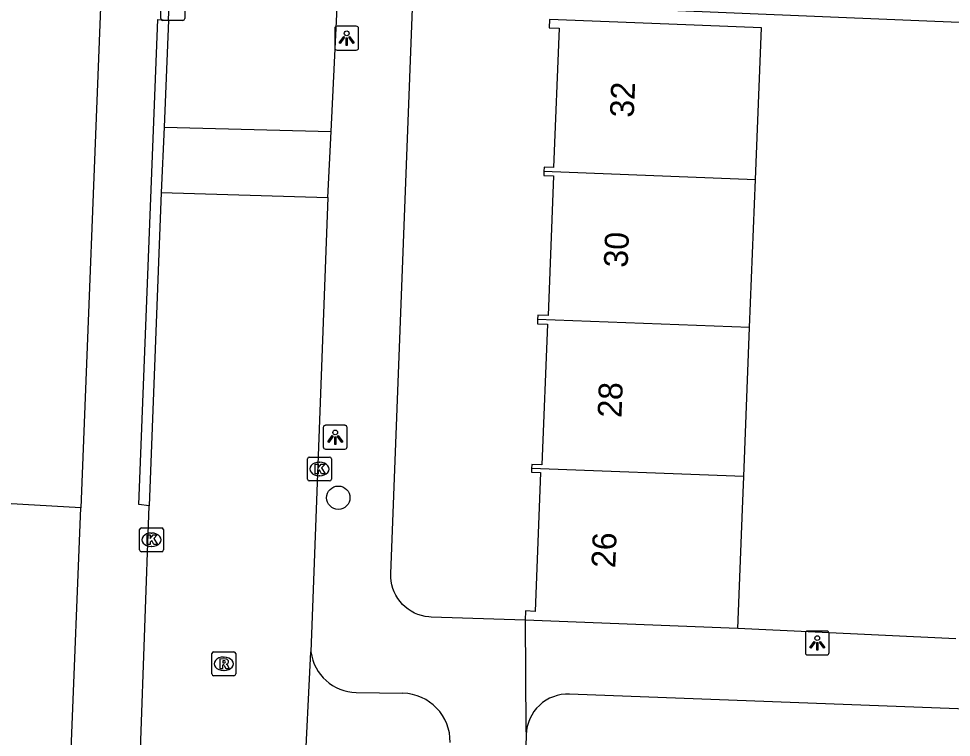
# Model space of a CAD drawing. Extents: x 161355 to 162026, y 386504 to 387459.
# Drawn here: x 161823.29 to 161862.35, y 387112.84 to 387142.91 of the extents above; entities that cross this region are included whole.
import ezdxf

# ---------------------------------------------------------------- set-up
doc = ezdxf.new("R2010")
doc.units = 0
for name, color, linetype in [('IMGEO_Boom', 7, 'Continuous'), ('IMGEO_Kolk', 7, 'Continuous'), ('IMGEO_Lichtpunt', 7, 'Continuous'), ('IMGEO_Pand', 7, 'Continuous'), ('IMGEO_Pand_nummerreeks', 7, 'Continuous'), ('IMGEO_Rijbaan_lokaal_open', 7, 'Continuous'), ('IMGEO_Rioolput', 7, 'Continuous'), ('IMGEO_Voetpad_open', 7, 'Continuous')]:
    doc.layers.add(name, color=color, linetype=linetype)

msp = doc.modelspace()

# ---------------------------------------------------------------- linework, layer by layer
at = {"layer": 'IMGEO_Boom'}
msp.add_circle((161836.677, 387122.866), 0.489, dxfattribs=at)
at = {"layer": 'IMGEO_Kolk'}
for p, q in [((161829.245, 387142.913), (161829.245, 387143.765)), ((161830.246, 387143.765), (161830.246, 387142.913)), ((161830.172, 387142.839), (161829.32, 387142.839)), ((161835.385, 387123.642), (161835.385, 387124.494)), ((161835.46, 387124.568), (161836.312, 387124.568)), ((161836.386, 387124.494), (161836.386, 387123.642)), ((161835.873, 387124.348), (161835.898, 387124.348)), ((161835.896, 387123.788), (161835.871, 387123.788)), ((161836.312, 387123.568), (161835.46, 387123.568)), ((161828.356, 387120.681), (161828.356, 387121.533)), ((161828.431, 387121.607), (161829.283, 387121.607)), ((161828.844, 387121.387), (161828.869, 387121.387)), ((161829.357, 387121.533), (161829.357, 387120.681)), ((161829.283, 387120.607), (161828.431, 387120.607)), ((161828.867, 387120.827), (161828.842, 387120.827))]:
    msp.add_line(p, q, dxfattribs=at)
for points in [[(161829.245, 387142.913), (161829.245, 387143.765)], [(161830.246, 387143.765), (161830.246, 387142.913)], [(161830.172, 387142.839), (161829.32, 387142.839)], [(161835.385, 387123.642), (161835.385, 387124.494)], [(161835.46, 387124.568), (161836.312, 387124.568)], [(161836.386, 387124.494), (161836.386, 387123.642)], [(161835.706, 387124.268), (161835.829, 387124.268), (161835.829, 387124.117), (161835.959, 387124.268), (161836.123, 387124.268), (161835.977, 387124.117), (161836.13, 387123.868), (161835.978, 387123.868), (161835.893, 387124.032), (161835.829, 387123.965), (161835.829, 387123.868), (161835.706, 387123.868), (161835.706, 387124.268)], [(161836.312, 387123.568), (161835.46, 387123.568)], [(161828.356, 387120.681), (161828.356, 387121.533)], [(161828.431, 387121.607), (161829.283, 387121.607)], [(161829.357, 387121.533), (161829.357, 387120.681)], [(161828.677, 387121.307), (161828.8, 387121.307), (161828.8, 387121.156), (161828.93, 387121.307), (161829.094, 387121.307), (161828.948, 387121.156), (161829.101, 387120.907), (161828.949, 387120.907), (161828.864, 387121.071), (161828.8, 387121.004), (161828.8, 387120.907), (161828.677, 387120.907), (161828.677, 387121.307)], [(161829.283, 387120.607), (161828.431, 387120.607)]]:
    msp.add_lwpolyline(points, dxfattribs=at)
for centre, start, end in [((161829.322, 387142.915), 181.552, 268.448), ((161829.322, 387142.915), 181.552, 268.448), ((161830.17, 387142.915), 271.552, 358.448), ((161830.17, 387142.915), 271.552, 358.448), ((161835.462, 387124.492), 91.552, 178.448), ((161835.462, 387124.492), 91.552, 178.448), ((161836.31, 387124.492), 1.552, 88.448), ((161836.31, 387124.492), 1.552, 88.448), ((161835.462, 387123.644), 181.552, 268.448), ((161835.462, 387123.644), 181.552, 268.448), ((161836.31, 387123.644), 271.552, 358.448), ((161836.31, 387123.644), 271.552, 358.448), ((161828.433, 387121.531), 91.552, 178.448), ((161828.433, 387121.531), 91.552, 178.448), ((161829.281, 387121.531), 1.552, 88.448), ((161829.281, 387121.531), 1.552, 88.448), ((161828.433, 387120.683), 181.552, 268.448), ((161828.433, 387120.683), 181.552, 268.448), ((161829.281, 387120.683), 271.552, 358.448), ((161829.281, 387120.683), 271.552, 358.448)]:
    msp.add_arc(centre, 0.0765, start, end, dxfattribs=at)
for centre, major_axis, ratio, start_param, end_param in [((161835.872, 387124.068), (-0.387, 0.002), 0.722429, 4.712389, 7.853982), ((161835.897, 387124.068), (-0.39, 0.002), 0.717154, 1.570796, 4.712389), ((161828.843, 387121.107), (-0.387, 0.002), 0.722429, 4.712389, 7.853982), ((161828.868, 387121.107), (-0.39, 0.002), 0.717154, 1.570796, 4.712389)]:
    msp.add_ellipse(centre, major_axis=major_axis, ratio=ratio, start_param=start_param, end_param=end_param, dxfattribs=at)
at = {"layer": 'IMGEO_Lichtpunt'}
for p, q in [((161836.528, 387142.501), (161836.528, 387141.694)), ((161836.528, 387142.501), (161836.528, 387141.694)), ((161837.43, 387142.596), (161836.622, 387142.596)), ((161837.43, 387142.596), (161836.622, 387142.596)), ((161837.524, 387141.694), (161837.524, 387142.501)), ((161837.524, 387141.694), (161837.524, 387142.501)), ((161836.622, 387141.6), (161837.43, 387141.6)), ((161836.622, 387141.6), (161837.43, 387141.6)), ((161836.049, 387125.801), (161836.049, 387124.994)), ((161836.049, 387125.801), (161836.049, 387124.994)), ((161836.951, 387125.896), (161836.143, 387125.896)), ((161836.951, 387125.896), (161836.143, 387125.896)), ((161837.045, 387124.994), (161837.045, 387125.801)), ((161837.045, 387124.994), (161837.045, 387125.801)), ((161836.143, 387124.9), (161836.951, 387124.9)), ((161836.143, 387124.9), (161836.951, 387124.9)), ((161856.234, 387117.193), (161856.234, 387116.386)), ((161856.234, 387117.193), (161856.234, 387116.386)), ((161857.136, 387117.288), (161856.328, 387117.288)), ((161857.136, 387117.288), (161856.328, 387117.288)), ((161857.23, 387116.386), (161857.23, 387117.193)), ((161857.23, 387116.386), (161857.23, 387117.193)), ((161856.328, 387116.292), (161857.136, 387116.292)), ((161856.328, 387116.292), (161857.136, 387116.292))]:
    msp.add_line(p, q, dxfattribs=at)
for points in [[(161836.902, 387142.165), (161836.941, 387142.137), (161836.753, 387141.875), (161836.715, 387141.902), (161836.902, 387142.165)], [(161837.004, 387142.117), (161837.051, 387142.117), (161837.051, 387141.795), (161837.004, 387141.795), (161837.004, 387142.117)], [(161837.114, 387142.137), (161837.152, 387142.164), (161837.339, 387141.902), (161837.3, 387141.874), (161837.114, 387142.137)], [(161836.423, 387125.465), (161836.462, 387125.437), (161836.274, 387125.175), (161836.236, 387125.202), (161836.423, 387125.465)], [(161836.525, 387125.417), (161836.572, 387125.417), (161836.572, 387125.095), (161836.525, 387125.095), (161836.525, 387125.417)], [(161836.635, 387125.437), (161836.673, 387125.464), (161836.86, 387125.202), (161836.821, 387125.174), (161836.635, 387125.437)], [(161856.608, 387116.857), (161856.647, 387116.829), (161856.459, 387116.567), (161856.421, 387116.594), (161856.608, 387116.857)], [(161856.71, 387116.809), (161856.757, 387116.809), (161856.757, 387116.487), (161856.71, 387116.487), (161856.71, 387116.809)], [(161856.82, 387116.829), (161856.858, 387116.856), (161857.045, 387116.594), (161857.006, 387116.566), (161856.82, 387116.829)]]:
    msp.add_lwpolyline(points, dxfattribs=at)
for centre in [(161837.027, 387142.299), (161836.548, 387125.599), (161856.733, 387116.991)]:
    msp.add_circle(centre, 0.0994, dxfattribs=at)
for centre, start, end in [((161836.622, 387142.501), 90, 180), ((161836.622, 387142.501), 90, 180), ((161837.43, 387142.501), 0, 90), ((161837.43, 387142.501), 0, 90), ((161836.622, 387141.694), 180, 270), ((161836.622, 387141.694), 180, 270), ((161837.43, 387141.694), 270, 0), ((161837.43, 387141.694), 270, 360), ((161836.143, 387125.801), 90, 180), ((161836.143, 387125.801), 90, 180), ((161836.951, 387125.801), 0, 90), ((161836.951, 387125.801), 0, 90), ((161836.143, 387124.994), 180, 270), ((161836.143, 387124.994), 180, 270), ((161836.951, 387124.994), 270, 0), ((161836.951, 387124.994), 270, 360), ((161856.328, 387117.193), 90, 180), ((161856.328, 387117.193), 90, 180), ((161857.136, 387117.193), 0, 90), ((161857.136, 387117.193), 0, 90), ((161856.328, 387116.386), 180, 270), ((161856.328, 387116.386), 180, 270), ((161857.136, 387116.386), 270, 0), ((161857.136, 387116.386), 270, 360)]:
    msp.add_arc(centre, 0.0946, start, end, dxfattribs=at)
at = {"layer": 'IMGEO_Pand'}
for points in [[(161854.147, 387136.185), (161854.398, 387142.53), (161850.512, 387142.684), (161845.515, 387142.881), (161845.501, 387142.53), (161845.92, 387142.513), (161845.689, 387136.689), (161845.292, 387136.704), (161845.285, 387136.53)], [(161845.285, 387136.53), (161845.278, 387136.355), (161845.689, 387136.338), (161845.458, 387130.492), (161845.027, 387130.509), (161845.02, 387130.33)], [(161845.285, 387136.53), (161854.147, 387136.185)], [(161853.902, 387129.984), (161854.147, 387136.185)], [(161845.02, 387130.33), (161845.013, 387130.148), (161845.433, 387130.132), (161845.2, 387124.238), (161844.775, 387124.255), (161844.768, 387124.095)], [(161853.902, 387129.984), (161845.02, 387130.33)], [(161853.655, 387123.748), (161853.902, 387129.984)], [(161844.768, 387124.095), (161844.762, 387123.935), (161845.145, 387123.92), (161844.915, 387118.111), (161844.52, 387118.127), (161844.504, 387117.743)], [(161853.655, 387123.748), (161844.768, 387124.095)], [(161853.403, 387117.391), (161853.601, 387122.388), (161853.655, 387123.748)], [(161853.403, 387117.391), (161844.504, 387117.743)]]:
    msp.add_lwpolyline(points, dxfattribs=at)
at = {"layer": 'IMGEO_Rijbaan_lokaal_open'}
for points in [[(161829.571, 387142.845), (161830.514, 387165.925)], [(161836.377, 387138.187), (161836.724, 387145.413)], [(161829.571, 387142.845), (161829.385, 387138.367)], [(161829.385, 387138.367), (161829.261, 387135.639)], [(161829.385, 387138.367), (161836.377, 387138.187)], [(161836.244, 387135.43), (161836.377, 387138.187)], [(161829.261, 387135.639), (161828.758, 387122.528)], [(161829.261, 387135.639), (161836.244, 387135.43)], [(161836.244, 387135.43), (161835.531, 387116.416)], [(161828.396, 387112.314), (161828.758, 387122.528)], [(161834.997, 387105.644), (161835.531, 387116.416)]]:
    msp.add_lwpolyline(points, dxfattribs=at)
at = {"layer": 'IMGEO_Rioolput'}
for p, q in [((161831.38, 387115.492), (161831.38, 387116.344)), ((161831.455, 387116.418), (161832.307, 387116.418)), ((161832.381, 387116.344), (161832.381, 387115.492)), ((161831.868, 387116.198), (161831.893, 387116.198)), ((161831.891, 387115.638), (161831.866, 387115.638)), ((161832.307, 387115.418), (161831.455, 387115.418))]:
    msp.add_line(p, q, dxfattribs=at)
for points in [[(161831.38, 387115.492), (161831.38, 387116.344)], [(161831.455, 387116.418), (161832.307, 387116.418)], [(161832.381, 387116.344), (161832.381, 387115.492)], [(161831.969, 387116.116), (161831.717, 387116.118), (161831.717, 387115.718)], [(161831.717, 387115.718), (161831.841, 387115.718), (161831.841, 387115.88), (161831.852, 387115.88)], [(161831.895, 387116.037), (161831.841, 387116.037), (161831.841, 387115.956)], [(161831.841, 387115.956), (161831.893, 387115.956)], [(161831.899, 387115.851), (161831.97, 387115.718), (161832.11, 387115.718), (161832.045, 387115.844)], [(161832.307, 387115.418), (161831.455, 387115.418)]]:
    msp.add_lwpolyline(points, dxfattribs=at)
for centre, radius, start, end in [((161831.457, 387116.342), 0.0765, 91.552, 178.448), ((161831.457, 387116.342), 0.0765, 91.552, 178.448), ((161832.305, 387116.342), 0.0765, 1.552, 88.448), ((161832.305, 387116.342), 0.0765, 1.552, 88.448), ((161831.851, 387115.827), 0.0533, 26.0293, 88.6989), ((161831.877, 387116.145), 0.19, 274.7715, 282.9687), ((161831.901, 387115.941), 0.0964, 77.0061, 93.1865), ((161831.915, 387115.998), 0.0378, 276.6634, 79.6772), ((161831.968, 387116.006), 0.109, 350.3612, 89.416), ((161831.966, 387116.006), 0.112, 277.5842, 350.9817), ((161831.95, 387115.791), 0.108, 29.5134, 73.7905), ((161831.457, 387115.494), 0.0765, 181.552, 268.448), ((161831.457, 387115.494), 0.0765, 181.552, 268.448), ((161832.305, 387115.494), 0.0765, 271.552, 358.448), ((161832.305, 387115.494), 0.0765, 271.552, 358.448)]:
    msp.add_arc(centre, radius, start, end, dxfattribs=at)
for centre, major_axis, ratio, start_param, end_param in [((161831.867, 387115.918), (-0.387, 0.002), 0.722429, 4.712389, 7.853982), ((161831.892, 387115.918), (-0.39, 0.002), 0.717154, 1.570796, 4.712389)]:
    msp.add_ellipse(centre, major_axis=major_axis, ratio=ratio, start_param=start_param, end_param=end_param, dxfattribs=at)
at = {"layer": 'IMGEO_Voetpad_open'}
for points in [[(161826.743, 387144.111), (161825.89, 387122.449)], [(161844.504, 387117.743), (161840.564, 387117.873), (161840.47, 387117.879), (161840.315, 387117.899), (161840.162, 387117.933), (161840.013, 387117.981), (161839.869, 387118.042), (161839.731, 387118.115), (161839.6, 387118.201), (161839.477, 387118.298), (161839.363, 387118.405), (161839.26, 387118.523), (161839.167, 387118.649), (161839.086, 387118.782), (161839.017, 387118.923), (161838.961, 387119.069), (161838.919, 387119.219), (161838.89, 387119.373), (161838.874, 387119.529), (161838.873, 387119.685), (161839.802, 387143.735)], [(161839.802, 387143.735), (161863.684, 387142.723)], [(161828.758, 387122.528), (161828.329, 387122.586), (161829.121, 387142.885), (161829.571, 387142.845)], [(161825.89, 387122.449), (161819.317, 387122.815)], [(161825.492, 387112.317), (161825.89, 387122.449)], [(161844.504, 387117.743), (161844.528, 387113.183), (161844.545, 387112.951)], [(161862.54, 387116.959), (161853.403, 387117.391)], [(161837.428, 387114.711), (161839.377, 387114.683)], [(161880.366, 387113.362), (161846.36, 387114.649)], [(161844.545, 387112.951), (161844.443, 387109.441)]]:
    msp.add_lwpolyline(points, dxfattribs=at)
for centre, radius, start, end in [((161837.479, 387116.676), 1.966, 187.5976, 268.5048), ((161839.337, 387112.66), 2.023, 358.8856, 88.8767), ((161846.292, 387112.903), 1.747, 87.7623, 178.4226)]:
    msp.add_arc(centre, radius, start, end, dxfattribs=at)

# ---------------------------------------------------------------- texts
at = {"layer": 'IMGEO_Pand_nummerreeks'}
for s, p in [('32', (161849.047, 387138.759)), ('30', (161848.79, 387132.481)), ('28', (161848.531, 387126.197)), ('26', (161848.273, 387119.909))]:
    msp.add_text(s, height=1, rotation=87.6442, dxfattribs=at).set_placement(p)

doc.saveas('drawing.dxf')
